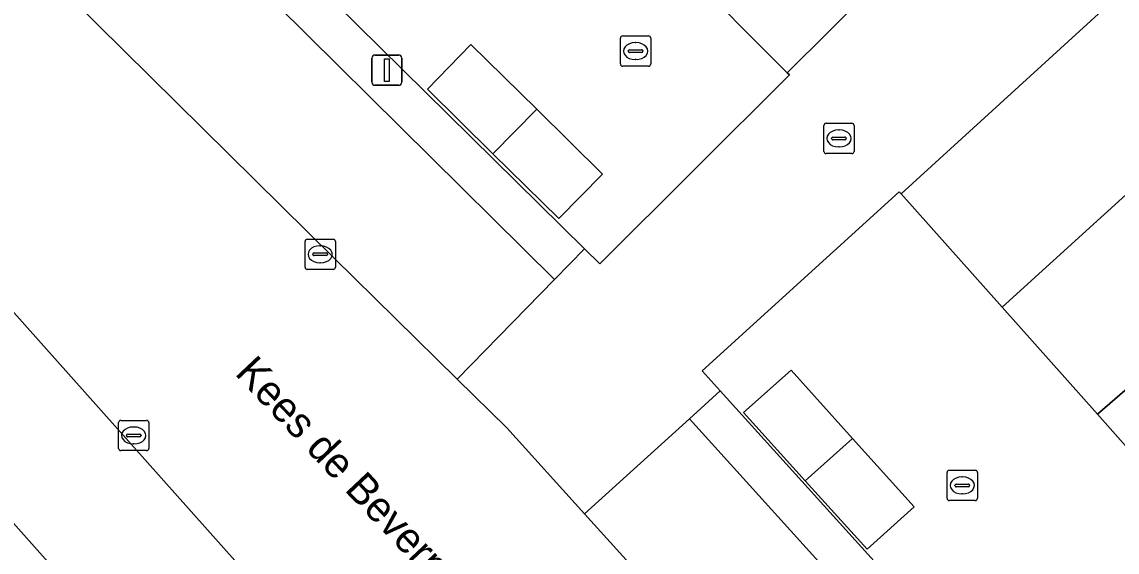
# Model space of a CAD drawing. Extents: x 160023 to 161302, y 384750 to 385707.
# Drawn here: x 160335.09 to 160371.27, y 385421.56 to 385439.08 of the extents above; entities that cross this region are included whole.
import ezdxf

# ---------------------------------------------------------------- set-up
doc = ezdxf.new("R2010")
doc.units = 0
for name, color, linetype in [('IMGEO_Erf', 7, 'Continuous'), ('IMGEO_Kolk', 7, 'Continuous'), ('IMGEO_Lichtmast', 7, 'Continuous'), ('IMGEO_Openbare_ruimte_label', 7, 'Continuous'), ('IMGEO_Pand', 7, 'Continuous'), ('IMGEO_Parkeervlak_halfverhard', 7, 'Continuous'), ('IMGEO_Rijbaan_lokaal_open', 7, 'Continuous')]:
    doc.layers.add(name, color=color, linetype=linetype)

msp = doc.modelspace()

# ---------------------------------------------------------------- linework, layer by layer
at = {"layer": 'IMGEO_Erf'}
for points in [[(160317.667, 385467.078), (160353.672, 385431.58), (160354.176, 385431.083), (160360.441, 385437.332), (160360.37, 385437.404), (160356.853, 385440.94), (160356.822, 385440.971), (160353.218, 385444.473), (160354.05, 385445.329), (160350.957, 385448.223), (160350.165, 385447.337), (160346.232, 385450.902), (160347.037, 385451.79), (160343.439, 385454.934), (160344.225, 385455.833), (160342.594, 385457.222), (160340.951, 385458.597), (160340.19, 385457.683), (160336.094, 385461.032), (160336.846, 385461.951), (160335.17, 385463.282), (160333.484, 385464.599)], [(160372.475, 385424.027), (160370.618, 385426.114), (160367.468, 385429.656), (160364.136, 385433.402), (160364.073, 385433.473), (160357.557, 385427.55), (160358.157, 385426.886), (160392.08, 385389.339)]]:
    msp.add_lwpolyline(points, dxfattribs=at)
for points in [[(160348.482, 385436.863), (160349.917, 385438.336), (160352.094, 385436.195), (160354.27, 385434.053), (160352.828, 385432.581), (160350.65, 385434.727)], [(160363.006, 385421.652), (160360.968, 385423.911), (160358.93, 385426.169), (160360.496, 385427.578), (160362.53, 385425.32), (160364.569, 385423.057)]]:
    msp.add_lwpolyline(points, close=True, dxfattribs=at)
at = {"layer": 'IMGEO_Kolk'}
for p, q in [((160354.936, 385438.62), (160355.788, 385438.62)), ((160354.861, 385437.694), (160354.861, 385438.546)), ((160355.349, 385438.4), (160355.374, 385438.4)), ((160355.862, 385438.546), (160355.862, 385437.694)), ((160355.12, 385438.114), (160355.12, 385438.126)), ((160355.558, 385438.077), (160355.16, 385438.077)), ((160355.163, 385438.163), (160355.561, 385438.163)), ((160355.604, 385438.126), (160355.604, 385438.114)), ((160355.788, 385437.62), (160354.936, 385437.62)), ((160355.372, 385437.84), (160355.347, 385437.84)), ((160361.654, 385435.732), (160362.506, 385435.732)), ((160361.579, 385434.806), (160361.579, 385435.658)), ((160362.067, 385435.512), (160362.092, 385435.512)), ((160362.58, 385435.658), (160362.58, 385434.806)), ((160361.838, 385435.226), (160361.838, 385435.238)), ((160362.276, 385435.189), (160361.878, 385435.189)), ((160361.881, 385435.275), (160362.279, 385435.275)), ((160362.322, 385435.238), (160362.322, 385435.226)), ((160362.506, 385434.732), (160361.654, 385434.732)), ((160362.09, 385434.952), (160362.065, 385434.952)), ((160344.441, 385430.977), (160344.441, 385431.829)), ((160344.516, 385431.903), (160345.368, 385431.903)), ((160345.442, 385431.829), (160345.442, 385430.977)), ((160344.7, 385431.397), (160344.7, 385431.409)), ((160344.743, 385431.446), (160345.141, 385431.446)), ((160344.929, 385431.683), (160344.954, 385431.683)), ((160345.184, 385431.409), (160345.184, 385431.397)), ((160345.138, 385431.36), (160344.74, 385431.36)), ((160344.952, 385431.123), (160344.927, 385431.123)), ((160345.368, 385430.903), (160344.516, 385430.903)), ((160338.28, 385424.989), (160338.28, 385425.841)), ((160338.355, 385425.915), (160339.207, 385425.915)), ((160338.768, 385425.695), (160338.793, 385425.695)), ((160339.281, 385425.841), (160339.281, 385424.989)), ((160338.539, 385425.409), (160338.539, 385425.421)), ((160338.977, 385425.372), (160338.579, 385425.372)), ((160338.582, 385425.458), (160338.98, 385425.458)), ((160339.023, 385425.421), (160339.023, 385425.409)), ((160339.207, 385424.915), (160338.355, 385424.915)), ((160338.791, 385425.135), (160338.766, 385425.135)), ((160365.652, 385423.338), (160365.652, 385424.19)), ((160365.727, 385424.264), (160366.579, 385424.264)), ((160366.653, 385424.19), (160366.653, 385423.338)), ((160365.911, 385423.758), (160365.911, 385423.77)), ((160365.954, 385423.807), (160366.352, 385423.807)), ((160366.14, 385424.044), (160366.165, 385424.044)), ((160366.395, 385423.77), (160366.395, 385423.758)), ((160366.349, 385423.721), (160365.951, 385423.721)), ((160366.163, 385423.484), (160366.138, 385423.484)), ((160366.579, 385423.264), (160365.727, 385423.264))]:
    msp.add_line(p, q, dxfattribs=at)
for points in [[(160354.936, 385438.62), (160355.788, 385438.62)], [(160354.861, 385437.694), (160354.861, 385438.546)], [(160355.862, 385438.546), (160355.862, 385437.694)], [(160355.788, 385437.62), (160354.936, 385437.62)], [(160361.654, 385435.732), (160362.506, 385435.732)], [(160361.579, 385434.806), (160361.579, 385435.658)], [(160362.58, 385435.658), (160362.58, 385434.806)], [(160362.506, 385434.732), (160361.654, 385434.732)], [(160344.441, 385430.977), (160344.441, 385431.829)], [(160344.516, 385431.903), (160345.368, 385431.903)], [(160345.442, 385431.829), (160345.442, 385430.977)], [(160345.368, 385430.903), (160344.516, 385430.903)], [(160338.28, 385424.989), (160338.28, 385425.841)], [(160338.355, 385425.915), (160339.207, 385425.915)], [(160339.281, 385425.841), (160339.281, 385424.989)], [(160339.207, 385424.915), (160338.355, 385424.915)], [(160365.652, 385423.338), (160365.652, 385424.19)], [(160365.727, 385424.264), (160366.579, 385424.264)], [(160366.653, 385424.19), (160366.653, 385423.338)], [(160366.579, 385423.264), (160365.727, 385423.264)]]:
    msp.add_lwpolyline(points, dxfattribs=at)
for centre, radius, start, end in [((160354.938, 385438.544), 0.0765, 91.552, 178.448), ((160354.938, 385438.544), 0.0765, 91.552, 178.448), ((160355.786, 385438.544), 0.0765, 1.552, 88.448), ((160355.786, 385438.544), 0.0765, 1.552, 88.448), ((160355.16, 385438.123), 0.0403, 85.8775, 175.7526), ((160355.157, 385438.113), 0.0366, 178.938, 274.7102), ((160355.561, 385438.12), 0.043, 264.8664, 352.4533), ((160355.565, 385438.125), 0.0386, 1.7309, 96.639), ((160354.938, 385437.696), 0.0765, 181.552, 268.448), ((160354.938, 385437.696), 0.0765, 181.552, 268.448), ((160355.786, 385437.696), 0.0765, 271.552, 358.448), ((160355.786, 385437.696), 0.0765, 271.552, 358.448), ((160361.656, 385435.656), 0.0765, 91.552, 178.448), ((160361.656, 385435.656), 0.0765, 91.552, 178.448), ((160362.504, 385435.656), 0.0765, 1.552, 88.448), ((160362.504, 385435.656), 0.0765, 1.552, 88.448), ((160361.878, 385435.235), 0.0403, 85.8775, 175.7526), ((160361.875, 385435.225), 0.0366, 178.938, 274.7102), ((160362.279, 385435.232), 0.043, 264.8664, 352.4533), ((160362.283, 385435.237), 0.0386, 1.7309, 96.639), ((160361.656, 385434.808), 0.0765, 181.552, 268.448), ((160361.656, 385434.808), 0.0765, 181.552, 268.448), ((160362.504, 385434.808), 0.0765, 271.552, 358.448), ((160362.504, 385434.808), 0.0765, 271.552, 358.448), ((160344.518, 385431.827), 0.0765, 91.552, 178.448), ((160344.518, 385431.827), 0.0765, 91.552, 178.448), ((160345.366, 385431.827), 0.0765, 1.552, 88.448), ((160345.366, 385431.827), 0.0765, 1.552, 88.448), ((160344.74, 385431.406), 0.0403, 85.8775, 175.7526), ((160344.737, 385431.396), 0.0366, 178.938, 274.7102), ((160345.141, 385431.403), 0.043, 264.8664, 352.4533), ((160345.145, 385431.408), 0.0386, 1.7309, 96.639), ((160344.518, 385430.979), 0.0765, 181.552, 268.448), ((160344.518, 385430.979), 0.0765, 181.552, 268.448), ((160345.366, 385430.979), 0.0765, 271.552, 358.448), ((160345.366, 385430.979), 0.0765, 271.552, 358.448), ((160338.357, 385425.839), 0.0765, 91.552, 178.448), ((160338.357, 385425.839), 0.0765, 91.552, 178.448), ((160339.205, 385425.839), 0.0765, 1.552, 88.448), ((160339.205, 385425.839), 0.0765, 1.552, 88.448), ((160338.579, 385425.418), 0.0403, 85.8775, 175.7526), ((160338.576, 385425.408), 0.0366, 178.938, 274.7102), ((160338.98, 385425.415), 0.043, 264.8664, 352.4533), ((160338.984, 385425.42), 0.0386, 1.7309, 96.639), ((160338.357, 385424.991), 0.0765, 181.552, 268.448), ((160338.357, 385424.991), 0.0765, 181.552, 268.448), ((160339.205, 385424.991), 0.0765, 271.552, 358.448), ((160339.205, 385424.991), 0.0765, 271.552, 358.448), ((160365.729, 385424.188), 0.0765, 91.552, 178.448), ((160365.729, 385424.188), 0.0765, 91.552, 178.448), ((160366.577, 385424.188), 0.0765, 1.552, 88.448), ((160366.577, 385424.188), 0.0765, 1.552, 88.448), ((160365.951, 385423.767), 0.0403, 85.8775, 175.7526), ((160366.356, 385423.769), 0.0386, 1.7309, 96.639), ((160365.948, 385423.757), 0.0366, 178.938, 274.7102), ((160366.352, 385423.764), 0.043, 264.8664, 352.4533), ((160365.729, 385423.34), 0.0765, 181.552, 268.448), ((160365.729, 385423.34), 0.0765, 181.552, 268.448), ((160366.577, 385423.34), 0.0765, 271.552, 358.448), ((160366.577, 385423.34), 0.0765, 271.552, 358.448)]:
    msp.add_arc(centre, radius, start, end, dxfattribs=at)
for centre, major_axis, ratio, start_param, end_param in [((160355.348, 385438.12), (-0.387, 0.002), 0.722429, 4.712389, 7.853982), ((160355.373, 385438.12), (-0.39, 0.002), 0.717154, 1.570796, 4.712389), ((160362.066, 385435.232), (-0.387, 0.002), 0.722429, 4.712389, 7.853982), ((160362.091, 385435.232), (-0.39, 0.002), 0.717154, 1.570796, 4.712389), ((160344.928, 385431.403), (-0.387, 0.002), 0.722429, 4.712389, 7.853982), ((160344.953, 385431.403), (-0.39, 0.002), 0.717154, 1.570796, 4.712389), ((160338.767, 385425.415), (-0.387, 0.002), 0.722429, 4.712389, 7.853982), ((160338.792, 385425.415), (-0.39, 0.002), 0.717154, 1.570796, 4.712389), ((160366.139, 385423.764), (-0.387, 0.002), 0.722429, 4.712389, 7.853982), ((160366.164, 385423.764), (-0.39, 0.002), 0.717154, 1.570796, 4.712389)]:
    msp.add_ellipse(centre, major_axis=major_axis, ratio=ratio, start_param=start_param, end_param=end_param, dxfattribs=at)
at = {"layer": 'IMGEO_Lichtmast'}
for p, q in [((160346.648, 385437.088), (160346.648, 385437.888)), ((160346.648, 385437.888), (160346.648, 385437.088)), ((160346.748, 385437.988), (160347.538, 385437.988)), ((160347.538, 385437.988), (160346.748, 385437.988)), ((160347.638, 385437.888), (160347.638, 385437.088)), ((160347.638, 385437.088), (160347.638, 385437.888)), ((160347.538, 385436.988), (160346.748, 385436.988)), ((160346.748, 385436.988), (160347.538, 385436.988))]:
    msp.add_line(p, q, dxfattribs=at)
msp.add_lwpolyline([(160347.068, 385437.863), (160347.218, 385437.863), (160347.218, 385437.113), (160347.068, 385437.113), (160347.068, 385437.863)], dxfattribs=at)
for centre, start, end in [((160346.748, 385437.888), 90, 180), ((160346.748, 385437.888), 90, 180), ((160347.538, 385437.888), 0, 90), ((160347.538, 385437.888), 360, 90), ((160346.748, 385437.088), 180, 270), ((160346.748, 385437.088), 180, 270), ((160347.538, 385437.088), 270, 0), ((160347.538, 385437.088), 270, 0)]:
    msp.add_arc(centre, 0.1, start, end, dxfattribs=at)
at = {"layer": 'IMGEO_Pand'}
for points in [[(160368.572, 385445.551), (160365.009, 385449.125), (160364.962, 385449.079), (160356.853, 385440.94), (160360.37, 385437.404)], [(160376.015, 385437.426), (160376.061, 385437.469), (160372.654, 385441.194), (160364.136, 385433.402), (160367.468, 385429.656)], [(160349.917, 385438.336), (160348.482, 385436.863), (160350.65, 385434.727), (160352.094, 385436.195)], [(160379.299, 385433.635), (160376.015, 385437.426), (160367.468, 385429.656), (160370.618, 385426.114)], [(160352.094, 385436.195), (160350.65, 385434.727), (160352.828, 385432.581), (160354.27, 385434.053)], [(160382.595, 385429.832), (160379.299, 385433.635), (160370.618, 385426.114), (160372.475, 385424.027), (160373.667, 385422.563)], [(160358.93, 385426.169), (160360.968, 385423.911), (160362.53, 385425.32), (160360.496, 385427.578)], [(160362.53, 385425.32), (160360.968, 385423.911), (160363.006, 385421.652), (160364.569, 385423.057)]]:
    msp.add_lwpolyline(points, close=True, dxfattribs=at)
at = {"layer": 'IMGEO_Parkeervlak_halfverhard'}
for points in [[(160326.175, 385456.798), (160322.831, 385453.576), (160345.388, 385431.289), (160349.462, 385427.28), (160352.686, 385430.573)], [(160357.137, 385425.962), (160353.675, 385422.824), (160378.748, 385395.123), (160382.155, 385398.3)]]:
    msp.add_lwpolyline(points, close=True, dxfattribs=at)
msp.add_lwpolyline([(160328.808, 385429.259), (160340.438, 385416.184), (160340.836, 385415.75), (160344.197, 385418.96), (160332.202, 385432.411)], dxfattribs=at)
at = {"layer": 'IMGEO_Rijbaan_lokaal_open'}
for points in [[(160317.667, 385467.078), (160317.506, 385467.237), (160316.868, 385466.267), (160325.259, 385457.995), (160321.78, 385454.614), (160322.831, 385453.576), (160326.175, 385456.798), (160352.686, 385430.573), (160353.672, 385431.58)], [(160349.462, 385427.28), (160345.388, 385431.289), (160322.831, 385453.576), (160321.78, 385454.614), (160316.756, 385449.732), (160317.746, 385448.622), (160331.308, 385433.414), (160332.202, 385432.411), (160344.197, 385418.96), (160344.587, 385418.523), (160345.07, 385418.039), (160357.956, 385405.129), (160358.77, 385404.314), (160373.159, 385389.897), (160374.143, 385388.911), (160379.668, 385394.107), (160378.748, 385395.123), (160353.675, 385422.824), (160351.105, 385425.664)], [(160382.964, 385397.208), (160390.817, 385388.542), (160392.08, 385389.339), (160358.157, 385426.886), (160357.137, 385425.962), (160382.155, 385398.3), (160378.748, 385395.123), (160379.668, 385394.107)]]:
    msp.add_lwpolyline(points, close=True, dxfattribs=at)
for points in [[(160340.438, 385416.184), (160328.808, 385429.259), (160327.874, 385430.309), (160314.429, 385445.424), (160317.746, 385448.622), (160316.756, 385449.732), (160313.533, 385446.599), (160306.551, 385454.383), (160305.295, 385453.56), (160305.445, 385453.391), (160338.575, 385416.252)], [(160369.277, 385446.251), (160368.572, 385445.551), (160360.37, 385437.404), (160360.441, 385437.332), (160354.176, 385431.083), (160353.672, 385431.58), (160352.686, 385430.573), (160349.462, 385427.28), (160351.105, 385425.664), (160353.675, 385422.824), (160357.137, 385425.962), (160358.157, 385426.886), (160357.557, 385427.55), (160364.073, 385433.473), (160364.136, 385433.402), (160372.654, 385441.194)]]:
    msp.add_lwpolyline(points, dxfattribs=at)

# ---------------------------------------------------------------- texts
at = {"layer": 'IMGEO_Openbare_ruimte_label'}
msp.add_text('Kees de Beverpad', height=1, rotation=313.3796, dxfattribs=at).set_placement((160342.091, 385427.447))

doc.saveas('drawing.dxf')
